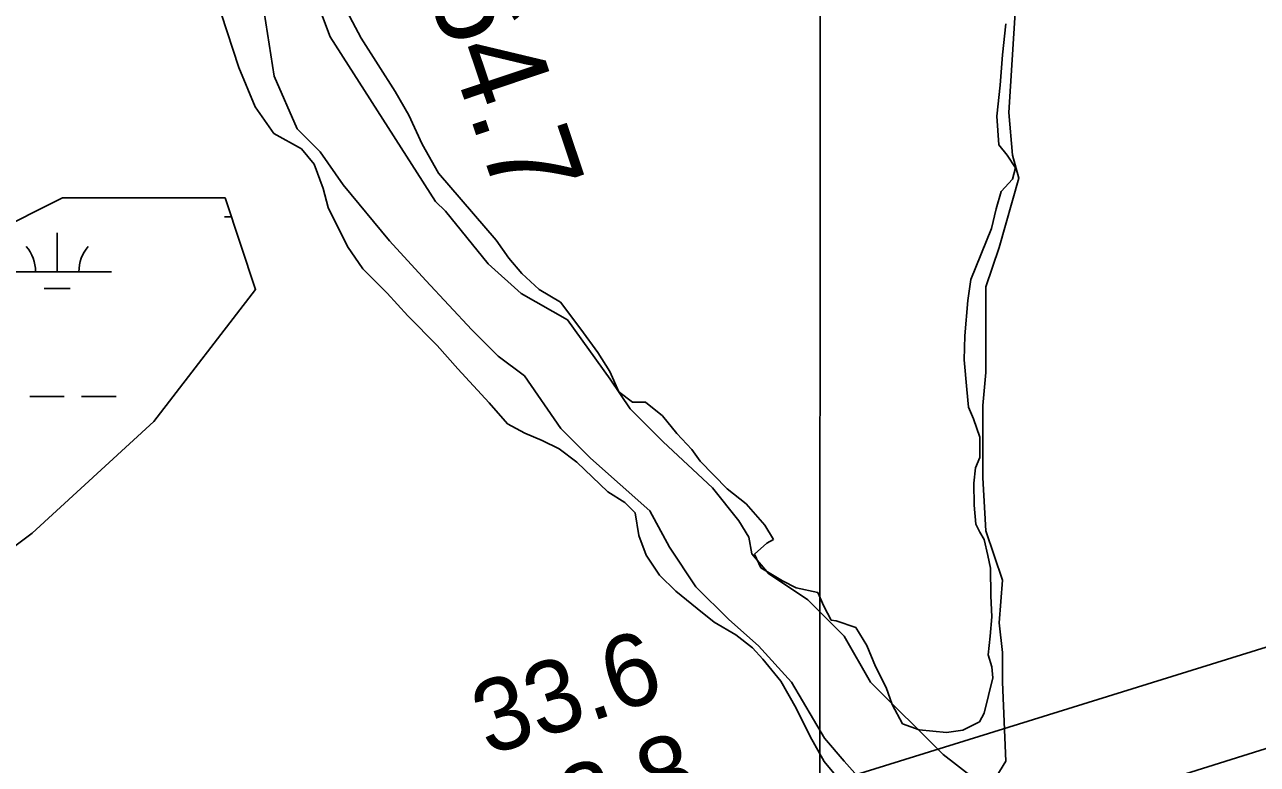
# Model space of a CAD drawing. Extents: x 3245246 to 3283090, y 806824 to 832173.
# Drawn here: x 3259157 to 3260297, y 822564 to 823248 of the extents above; entities that cross this region are included whole.
import ezdxf

# ---------------------------------------------------------------- set-up
doc = ezdxf.new("R2010")
doc.units = 0
for name, color, linetype in [('V-GRID-MAJR', 7, 'Continuous'), ('V-RIVR-RANG', 7, 'Continuous'), ('V-RIVR-RANG-IDEN', 7, 'Continuous'), ('V-SITE-VEGE', 7, 'Continuous'), ('V-TOPO-MAJR', 7, 'Continuous'), ('V-TOPO-MINR', 7, 'Continuous'), ('V-TOPO-SHOR', 7, 'Continuous'), ('V-WETL-SWMP', 7, 'Continuous')]:
    doc.layers.add(name, color=color, linetype=linetype)

msp = doc.modelspace()

# ---------------------------------------------------------------- linework, layer by layer
at = {"layer": 'V-GRID-MAJR'}
msp.add_spline([(3259886.4, 812208.7), (3259889.9, 818267.9), (3259893.4, 824330.1), (3259897, 830392.4), (3259897, 830395.5)], degree=3, dxfattribs=at)
at = {"layer": 'V-SITE-VEGE'}
for p, q in [((3259338.9, 823258.2), (3259355.3, 823208)), ((3259468.4, 823235.1), (3259452.4, 823265.3)), ((3260064.1, 823248.6), (3260061.1, 823219.8)), ((3259499.7, 823185.8), (3259468.4, 823235.1)), ((3260061.1, 823219.8), (3260058.8, 823191.7)), ((3259355.3, 823208), (3259370.2, 823171.7)), ((3260058.8, 823191.7), (3260055.8, 823163.2)), ((3259512.4, 823164), (3259499.7, 823185.8)), ((3259370.2, 823171.7), (3259387.5, 823147)), ((3259524.8, 823137.1), (3259512.4, 823164)), ((3260055.8, 823163.2), (3260057.7, 823136.6)), ((3259387.5, 823147), (3259413.1, 823133)), ((3259413.1, 823133), (3259424.8, 823118.7)), ((3259539.7, 823110.4), (3259524.8, 823137.1)), ((3260057.7, 823136.6), (3260065.3, 823127.1)), ((3260065.3, 823127.1), (3260073.2, 823115.4)), ((3259424.8, 823118.7), (3259433.2, 823096.1)), ((3259593.1, 823048.5), (3259539.7, 823110.4)), ((3260073.2, 823115.4), (3260070.2, 823104.7)), ((3260070.2, 823104.7), (3260060, 823093.3)), ((3259433.2, 823096.1), (3259437.9, 823078.5)), ((3260060, 823093.3), (3260055.4, 823077.4)), ((3259437.9, 823078.5), (3259455.6, 823042.6)), ((3260055.4, 823077.4), (3260050.9, 823059.1)), ((3260050.9, 823059.1), (3260031.9, 823012.1)), ((3259455.6, 823042.6), (3259469.9, 823021.9)), ((3259604.8, 823031.8), (3259593.1, 823048.5)), ((3259616.8, 823017.6), (3259604.8, 823031.8)), ((3259469.9, 823021.9), (3259492.3, 822999.5)), ((3259632.8, 823002.8), (3259616.8, 823017.6)), ((3260031.9, 823012.1), (3260029.2, 822992.7)), ((3259492.3, 822999.5), (3259511.4, 822978.4)), ((3259652.6, 822991.1), (3259632.8, 823002.8)), ((3259671.3, 822966.1), (3259652.6, 822991.1)), ((3260029.2, 822992.7), (3260026.2, 822960)), ((3259511.4, 822978.4), (3259538.4, 822950.9)), ((3259687.1, 822944.5), (3259671.3, 822966.1)), ((3259538.4, 822950.9), (3259557.7, 822929.3)), ((3260026.2, 822960), (3260025.8, 822937.6)), ((3259698.2, 822926.8), (3259687.1, 822944.5)), ((3259557.7, 822929.3), (3259586.6, 822898.1)), ((3260025.8, 822937.6), (3260028.1, 822910.3)), ((3259706.6, 822908.2), (3259698.2, 822926.8)), ((3259719.2, 822898.7), (3259706.6, 822908.2)), ((3260028.1, 822910.3), (3260029.6, 822894)), ((3259586.6, 822898.1), (3259603.6, 822878.6)), ((3259731.1, 822898.5), (3259719.2, 822898.7)), ((3259746.7, 822885.9), (3259731.1, 822898.5)), ((3260029.6, 822894), (3260034.2, 822883.3)), ((3259760.2, 822869.7), (3259746.7, 822885.9)), ((3260034.2, 822883.3), (3260040.3, 822866.3)), ((3259603.6, 822878.6), (3259619.5, 822869.9)), ((3259619.5, 822869.9), (3259635.6, 822863.2)), ((3259635.6, 822863.2), (3259651.2, 822855.5)), ((3259773.9, 822854.9), (3259760.2, 822869.7)), ((3260040.3, 822866.3), (3260040.3, 822847.3)), ((3259651.2, 822855.5), (3259667.6, 822843)), ((3259781.8, 822844.1), (3259773.9, 822854.9)), ((3259667.6, 822843), (3259696.4, 822815.6)), ((3259806.7, 822818.5), (3259781.8, 822844.1)), ((3260036.1, 822837.8), (3260034.6, 822823.7)), ((3260040.3, 822847.3), (3260036.1, 822837.8)), ((3259696.4, 822815.6), (3259711.9, 822805.8)), ((3259824.1, 822804.4), (3259806.7, 822818.5)), ((3260034.6, 822823.7), (3260035, 822803.2)), ((3259711.9, 822805.8), (3259721.6, 822796.2)), ((3259841.5, 822784.9), (3259824.1, 822804.4)), ((3260035, 822803.2), (3260036.5, 822785.8)), ((3259721.6, 822796.2), (3259724.9, 822775.2)), ((3259849.4, 822771.6), (3259841.5, 822784.9)), ((3260036.5, 822785.8), (3260040.3, 822778.5)), ((3259724.9, 822775.2), (3259731.7, 822757)), ((3259832, 822758.1), (3259843.3, 822768.1)), ((3259843.3, 822768.1), (3259849.4, 822771.6)), ((3260040.3, 822778.5), (3260044.1, 822771.7)), ((3260044.1, 822771.7), (3260047.5, 822756.9)), ((3259731.7, 822757), (3259744.2, 822738.7)), ((3259837.8, 822745.5), (3259832, 822758.1)), ((3260047.5, 822756.9), (3260050.1, 822745.2)), ((3259857.7, 822733.4), (3259837.8, 822745.5)), ((3259744.2, 822738.7), (3259759.1, 822723.7)), ((3260050.1, 822745.2), (3260050.4, 822719.6)), ((3259759.1, 822723.7), (3259779, 822707.9)), ((3259870.4, 822726.8), (3259857.7, 822733.4)), ((3259890.4, 822722.7), (3259870.4, 822726.8)), ((3259896.1, 822709.8), (3259890.4, 822722.7)), ((3260050.4, 822719.6), (3260051.2, 822700.1)), ((3259779, 822707.9), (3259794.5, 822695.1)), ((3259902.6, 822697), (3259896.1, 822709.8)), ((3260051.2, 822700.1), (3260049.8, 822682.2)), ((3259794.5, 822695.1), (3259814.5, 822683.3)), ((3259907.5, 822696.2), (3259902.6, 822697)), ((3259925.4, 822690.1), (3259907.5, 822696.2)), ((3259935.8, 822673.6), (3259925.4, 822690.1)), ((3259814.5, 822683.3), (3259830.1, 822671.3)), ((3260049.8, 822682.2), (3260047.9, 822664.8)), ((3259830.1, 822671.3), (3259839.6, 822660.8)), ((3259943.7, 822654), (3259935.8, 822673.6)), ((3259839.6, 822660.8), (3259856.2, 822640.5)), ((3260047.9, 822664.8), (3260051.3, 822653.9)), ((3259953.5, 822634.6), (3259943.7, 822654)), ((3260052.2, 822643.5), (3260044.2, 822610.8)), ((3260051.3, 822653.9), (3260052.2, 822643.5)), ((3259856.2, 822640.5), (3259870.5, 822615.6)), ((3259959.2, 822619.1), (3259953.5, 822634.6)), ((3259870.5, 822615.6), (3259883.3, 822589.3)), ((3259968.6, 822601.1), (3259959.2, 822619.1)), ((3260044.2, 822610.8), (3260039.8, 822603)), ((3259984.1, 822595.4), (3259968.6, 822601.1)), ((3260039.8, 822603), (3260024.3, 822595.2)), ((3259883.3, 822589.3), (3259896.2, 822566.1)), ((3260009.3, 822593.2), (3259984.1, 822595.4)), ((3260024.3, 822595.2), (3260009.3, 822593.2)), ((3259896.2, 822566.1), (3259906.8, 822553.7))]:
    msp.add_line(p, q, dxfattribs=at)
at = {"layer": 'V-TOPO-MAJR'}
msp.add_lwpolyline([(3260474.3, 822724.6), (3259846.9, 822529.5), (3259828.9, 822523.6), (3259811, 822517.3), (3259793.3, 822510.5), (3259775.8, 822503.3), (3259758.5, 822495.5), (3259741.4, 822487.3), (3259724.6, 822478.5), (3259708, 822469.3), (3259195.5, 822172.9), (3259179.7, 822163.8), (3259163.9, 822154.8), (3259148, 822146)], dxfattribs=at)
at = {"layer": 'V-TOPO-MINR'}
msp.add_lwpolyline([(3260410.7, 822611.7), (3260059.6, 822501.3), (3260011.1, 822485.6), (3259962.8, 822469.3), (3259914.8, 822452), (3259867, 822434.2), (3259819.8, 822415.1), (3259773.1, 822394.8), (3259727.2, 822372.8), (3259681.7, 822349.7), (3259342, 822168.7), (3259305.7, 822149.3), (3259269.3, 822129.8), (3259233, 822110.4), (3259196.7, 822090.9), (3259160.3, 822071.5), (3259123.8, 822052.4)], dxfattribs=at)
at = {"layer": 'V-TOPO-SHOR'}
for points in [[(3260033.6, 822551.3), (3260006.2, 822572.6), (3259939.2, 822639.6), (3259914.8, 822682.2), (3259881.3, 822715.8), (3259844.8, 822740.1), (3259829.5, 822758.4), (3259826.5, 822773.6), (3259817.3, 822788.9), (3259793, 822819.3), (3259747.3, 822862), (3259716.8, 822892.4), (3259698.6, 822919.8), (3259659, 822974.7), (3259616.3, 822999), (3259585.8, 823026.5), (3259546.2, 823075.2), (3259537.1, 823084.3), (3259439.6, 823236.6), (3259403.1, 823334.1)], [(3259375.7, 823279.3), (3259387.9, 823200.1), (3259409.2, 823151.3), (3259430.5, 823130), (3259451.8, 823099.6), (3259494.5, 823047.8), (3259528, 823011.2), (3259570.6, 822965.5), (3259595, 822941.2), (3259619.4, 822922.9), (3259652.9, 822874.2), (3259680.3, 822846.7), (3259735.1, 822798), (3259753.4, 822764.5), (3259777.7, 822727.9), (3259808.2, 822697.5), (3259835.6, 822673.1), (3259866.1, 822639.6), (3259896.5, 822587.8), (3259914.8, 822566.5), (3259939.2, 822539.1), (3259957.5, 822508.6), (3259969.7, 822481.2), (3259958.9, 822457.8)], [(3260073.2, 823264), (3260067.1, 823166.6), (3260070.2, 823127), (3260076.3, 823105.7), (3260058, 823041.7), (3260045.8, 823005.1), (3260045.8, 822968.6), (3260045.8, 822925.9), (3260042.8, 822895.5), (3260042.8, 822858.9), (3260042.8, 822828.5), (3260045.8, 822779.7), (3260061, 822734), (3260058, 822694.4), (3260061, 822667), (3260061, 822639.6), (3260064.1, 822566.5), (3260054.9, 822551.3)]]:
    msp.add_lwpolyline(points, dxfattribs=at)
at = {"layer": 'V-WETL-SWMP'}
for p, q in [((3259342, 823069.9), (3259348.4, 823069.9)), ((3259187.4, 823019.2), (3259187.4, 823055.2)), ((3259137.4, 823019.2), (3259237.4, 823019.2)), ((3259175.4, 823003.8), (3259199.4, 823003.7)), ((3259161.9, 822903.8), (3259193.9, 822903.7)), ((3259209.9, 822903.7), (3259241.9, 822903.7))]:
    msp.add_line(p, q, dxfattribs=at)
msp.add_lwpolyline([(3259060.8, 823021.7), (3259192.3, 823087.5), (3259342.5, 823087.5), (3259370.7, 823002.9), (3259276.8, 822880.7), (3259164.1, 822777.3), (3258976.3, 822636.3)], dxfattribs=at)
for centre, start, end in [((3259132.1, 823019.7), 359.2032, 40.7468), ((3259242.6, 823019.6), 139.2032, 180.7468)]:
    msp.add_arc(centre, 35.2, start, end, dxfattribs=at)

# ---------------------------------------------------------------- texts
at = {"layer": 'V-RIVR-RANG'}
for s, p in [('33.6', (3259585.5, 822571.2)), ('33.8', (3259619.1, 822477))]:
    msp.add_text(s, height=67, rotation=18.4383, dxfattribs=at).set_placement(p)
at = {"layer": 'V-RIVR-RANG-IDEN'}
msp.add_text('R-264.7', height=83, rotation=288.5762, dxfattribs=at).set_placement((3259471.7, 823451.7))

doc.saveas('drawing.dxf')
